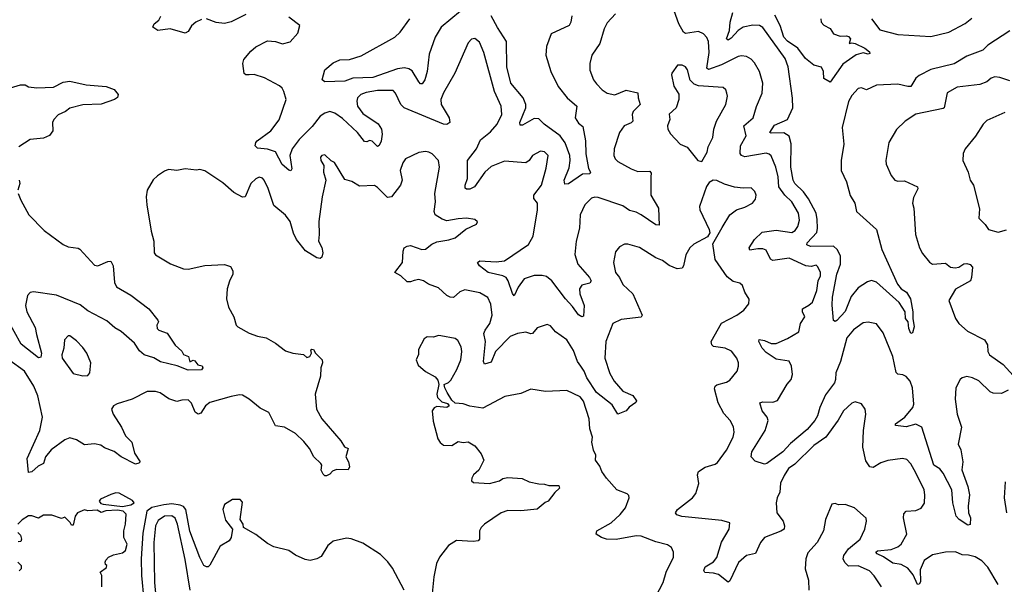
# Model space of a CAD drawing. Extents: x 1954678 to 2060275, y 904822 to 1016299.
# Tile 357 of 467: x 2015331 to 2021312, y 984901 to 988330. Entities that reach past the tile are written whole.
import ezdxf

# ---------------------------------------------------------------- set-up
doc = ezdxf.new("R2010")
doc.units = 0

msp = doc.modelspace()

# ---------------------------------------------------------------- linework, layer by layer
at = {"layer": '0CON20XD'}
for points in [[(2016705, 988361.4), (2016615, 988318.1), (2016575, 988307.8), (2016525, 988312.5), (2016465, 988335.8)], [(2018950, 988365), (2018899.5, 988310.5), (2018881.9, 988275), (2018854, 988185), (2018806.2, 988115), (2018794.3, 988065), (2018794.4, 988024.4), (2018817.1, 987965), (2018835, 987940), (2018869.2, 987905), (2018900, 987885), (2018945, 987874.5), (2019015, 987901.4), (2019086.2, 987886.2), (2019086.9, 987855), (2019100, 987815), (2019056.4, 987773.6), (2019051.4, 987755), (2019054.5, 987715), (2019045, 987703.6), (2019002.9, 987685), (2018974.6, 987645.4), (2018942.2, 987545), (2018940.6, 987505), (2018948.6, 987485), (2018965, 987468.1), (2019045, 987423.8), (2019085, 987408.5), (2019159.5, 987409.5), (2019167.3, 987397.3), (2019164.5, 987375.5), (2019164.6, 987264.6), (2019210.3, 987185), (2019215, 987082.5), (2019195, 987084.4), (2019106, 987146), (2019075, 987161.4), (2019035, 987170.8), (2018995, 987199.5), (2018845, 987250.9), (2018825, 987253.1), (2018805, 987247.1), (2018764.5, 987205), (2018734.5, 987145), (2018731.9, 987065), (2018710.5, 986985), (2018702.9, 986905), (2018721.2, 986845), (2018791.9, 986765), (2018802.5, 986745), (2018795, 986730.8), (2018745, 986716.9), (2018730.9, 986695), (2018732.5, 986665), (2018760.4, 986595), (2018755, 986530), (2018745, 986526), (2018725, 986538.1), (2018689, 986589), (2018645.6, 986635.6), (2018562.9, 986745), (2018530.8, 986770.8), (2018505, 986777.5), (2018455, 986775.9), (2018395, 986756.2), (2018358.5, 986705), (2018335, 986653.3), (2018325, 986667.5), (2018298.7, 986745), (2018284.8, 986764.8), (2018265, 986774.7), (2018175.7, 986795), (2018122.9, 986835), (2018110.8, 986855), (2018125, 986865.4), (2018225, 986858.7), (2018275, 986864.7), (2018420.9, 986965), (2018450.7, 987015), (2018476.7, 987175), (2018475.3, 987215.3), (2018453.8, 987245), (2018453.1, 987265), (2018500, 987325), (2018528.3, 987428.3), (2018540, 987505), (2018518.3, 987528.3), (2018495, 987532.5), (2018446, 987505), (2018425.4, 987474.6), (2018405, 987460.4), (2018275, 987470.4), (2018195, 987438.8), (2018155.2, 987404.8), (2018093.1, 987315), (2018065, 987300.8), (2018045, 987300.5), (2018036.5, 987306.5), (2018036.2, 987325), (2018050.5, 987365), (2018050, 987475), (2018104.6, 987545), (2018129.1, 987600.9), (2018190.6, 987649.4), (2018231.5, 987695), (2018258.8, 987755), (2018254.5, 987805), (2018214.6, 987895), (2018150.3, 988130.3), (2018123.2, 988193.2), (2018095.9, 988215.9), (2018075, 988211.2), (2018055, 988190), (2017973.1, 988005), (2017904.7, 987885.3), (2017889.1, 987845), (2017890.4, 987815), (2017940.5, 987735), (2017944, 987705), (2017925, 987693.5), (2017905, 987696.4), (2017666, 987795), (2017645.7, 987815), (2017614.3, 987885), (2017599.6, 987899.6), (2017505, 987900), (2017435, 987888.7), (2017403.8, 987876.2), (2017383.6, 987856.4), (2017377.7, 987835), (2017383.5, 987805), (2017415, 987759.6), (2017507.2, 987697.2), (2017529.1, 987665), (2017532.3, 987635), (2017527.4, 987592.6), (2017515, 987566), (2017505, 987560), (2017472.6, 987592.6), (2017455, 987595.6), (2017439.3, 987589.3), (2017425, 987590), (2017382.1, 987645), (2017290.6, 987730.6), (2017245, 987763.3), (2017215, 987772.3), (2017185, 987763.6), (2017155, 987744.4), (2017107.4, 987682.6), (2017028.2, 987601.8), (2016986.2, 987545), (2016971.8, 987505), (2016983.8, 987425), (2016977.1, 987412.9), (2016965, 987416), (2016925, 987451.1), (2016885, 987527.1), (2016835, 987544.1), (2016775, 987549.4), (2016760.6, 987565), (2016764.4, 987585), (2016773.1, 987595), (2016856.5, 987655), (2016907.3, 987722.7), (2016948.5, 987845), (2016935.6, 987895), (2016925.6, 987915), (2016909.5, 987929.5), (2016818.1, 987978.1), (2016755, 987997.3), (2016723.8, 987996.2), (2016705, 987994.6), (2016693.5, 988003.5), (2016685.5, 988065), (2016691.2, 988088.8), (2016735, 988138.8), (2016765, 988166), (2016835, 988202), (2016885, 988197.5), (2016926.4, 988183.6), (2016973.6, 988196.4), (2017020.7, 988249.3), (2017032.5, 988295), (2016966.3, 988346.3)], [(2018008, 988382), (2017890, 988285), (2017854.6, 988225), (2017818.3, 988121.7), (2017806.6, 988015), (2017791.5, 987965), (2017775, 987940), (2017765, 987940.8), (2017755, 987952.5), (2017715, 988019.6), (2017695, 988032.8), (2017668.3, 988038.3), (2017625, 988031.8), (2017475, 987979.9), (2017355, 987974.8), (2017305, 987957.5), (2017185, 987953.3), (2017167.5, 987965), (2017184.2, 988025), (2017235, 988067.5), (2017275, 988086.7), (2017335, 988088.2), (2017405, 988110.4), (2017608.5, 988225), (2017641.2, 988255), (2017699.6, 988335)], [(2019865, 986309.2), (2019840.4, 986335), (2019820, 986375), (2019822.4, 986387.6), (2019855, 986382), (2019895, 986363.1), (2019925, 986364.3), (2019995.7, 986394.3), (2020063.1, 986435), (2020074.7, 986485.3), (2020100.7, 986525), (2020085.4, 986555), (2020085.4, 986574.6), (2020125, 986595.4), (2020145.9, 986615), (2020172.8, 986685), (2020182, 986745), (2020196.2, 986775), (2020196.1, 986795), (2020179.4, 986829.4), (2020168.3, 986838.3), (2020138.3, 986831.7), (2020105.4, 986834.6), (2020005, 986881.9), (2019905, 986866.9), (2019892.5, 986875), (2019865, 986930.8), (2019845, 986938.5), (2019815, 986938.5), (2019765, 986930), (2019762.9, 986945), (2019795, 986995.8), (2019840.2, 987039.8), (2019925, 987052.9), (2020022, 987038), (2020040.4, 987049.6), (2020057.1, 987075), (2020068.3, 987111.7), (2020061.8, 987155), (2020020.4, 987225), (2019978.2, 987265), (2019943.1, 987315), (2019938.4, 987375), (2019924.7, 987434.7), (2019895, 987502.9), (2019883.9, 987513.9), (2019865, 987520), (2019735, 987497.7), (2019714.7, 987504.7), (2019706.6, 987516.6), (2019710.3, 987565), (2019743.4, 987625), (2019730, 987685), (2019786.4, 987735), (2019807.2, 987802.8), (2019841.9, 987885), (2019844.4, 987945), (2019824.4, 988015), (2019795, 988068), (2019775, 988090.8), (2019746.4, 988106.4), (2019715, 988110), (2019695, 988107.8), (2019594.8, 988055.2), (2019515, 988028.5), (2019505.4, 988035.4), (2019518.1, 988131.9), (2019515, 988198.8), (2019505, 988222), (2019484.2, 988245), (2019455, 988259.5), (2019375, 988246.5), (2019363.5, 988255), (2019335.5, 988305), (2019305.4, 988385)], [(2020535, 987932.5), (2020475, 987904.5), (2020445, 987915.7), (2020425, 987912), (2020385, 987869.2), (2020365, 987833.3), (2020326.2, 987675), (2020337.5, 987575), (2020320.9, 987475), (2020321.1, 987415), (2020352.5, 987345), (2020375, 987263.3), (2020404.4, 987215), (2020414.3, 987165), (2020535.7, 987055), (2020568.5, 986935), (2020663.7, 986723.7), (2020684.6, 986694.6), (2020717.8, 986675), (2020742.2, 986635), (2020756.7, 986555), (2020755.9, 986515.9), (2020764.3, 986465), (2020755, 986427.5), (2020745, 986423.8), (2020732, 986455), (2020727.5, 986495), (2020711.2, 986515), (2020708.8, 986555), (2020673, 986613), (2020535.3, 986735.3), (2020505, 986745.5), (2020481.1, 986738.9), (2020425, 986702), (2020381.7, 986648.2), (2020345, 986558.1), (2020295, 986503.8), (2020285, 986497.5), (2020275, 986502.5), (2020265.8, 986595.8), (2020268.5, 986645), (2020295.2, 986785), (2020317.3, 986845), (2020315.8, 986895), (2020297.1, 986935), (2020275, 986954.4), (2020135, 986952.3), (2020111.8, 986961.8), (2020114.6, 986975), (2020172.5, 987037.5), (2020178, 987065), (2020175.9, 987115.9), (2020169.6, 987155), (2020122, 987242), (2020091.1, 987285), (2020039.2, 987335), (2020028.3, 987355), (2020014.5, 987434.5), (2020016.2, 987576.2), (2020005, 987622.9), (2019973.4, 987643.4), (2019895, 987640.5), (2019887.5, 987645), (2019915, 987690.6), (2019995.5, 987725), (2020027.3, 987795), (2020025.5, 987854.5), (2019997.9, 988045), (2019980, 988095), (2019845, 988282.2), (2019825, 988294.6), (2019785, 988298), (2019725, 988284.6), (2019695, 988264.6), (2019651.7, 988218.3), (2019635, 988206.7), (2019624.7, 988214.7), (2019641.6, 988265), (2019646, 988315), (2019663.3, 988373.3)], [(2020196.7, 988335), (2020200, 988315), (2020215, 988296.7), (2020255, 988276.7), (2020273.8, 988245), (2020315, 988230), (2020353, 988233), (2020365, 988227.5), (2020377.5, 988215), (2020370, 988185), (2020385, 988190), (2020405, 988186.7), (2020465, 988156.9), (2020493.1, 988135), (2020494, 988125), (2020485, 988120.5), (2020455, 988128.6), (2020412.3, 988117.7), (2020330, 988060), (2020255, 987950), (2020215, 987972.5), (2020212.9, 988015), (2020201.7, 988041.7), (2020155, 988054.2), (2020105, 988094), (2020058.3, 988158.3), (2019995, 988200), (2019972.8, 988225), (2019949.4, 988295), (2019918.5, 988358.5)], [(2016435, 988332.2), (2016401.4, 988315), (2016375, 988292.5), (2016355, 988259.2), (2016335, 988249.4), (2016245, 988275.6), (2016170, 988265), (2016140, 988285), (2016147.5, 988305), (2016175, 988327.5), (2016188.3, 988351.7)], [(2018683.8, 988353.8), (2018678.6, 988315), (2018668, 988295), (2018560, 988245), (2018531.7, 988168.3), (2018527.1, 988115), (2018556.4, 988015), (2018601.5, 987925), (2018655.5, 987855), (2018714.2, 987805), (2018705.5, 987735), (2018725, 987701.9), (2018751.4, 987681.4), (2018767.1, 987595), (2018768.9, 987515), (2018786.4, 987426.4), (2018797.5, 987405), (2018795, 987393.1), (2018748.9, 987391.1), (2018665, 987334), (2018642.1, 987332.1), (2018638.5, 987355), (2018668.5, 987431.5), (2018675.5, 987475), (2018673.1, 987505), (2018645, 987583.1), (2018614.8, 987624.8), (2018516.2, 987696.2), (2018485, 987729.1), (2018455, 987729.3), (2018385, 987689.2), (2018370.3, 987690.3), (2018368.9, 987705), (2018405.8, 987795), (2018406.2, 987815), (2018389.7, 987855), (2018313.6, 987945), (2018290.2, 988045), (2018287.5, 988197.5), (2018232.5, 988282.5), (2018195, 988354.7)], [(2020504.2, 988335), (2020555, 988268.1), (2020665, 988240.4), (2020865, 988227.5), (2020975, 988254.7), (2021075, 988307.2), (2021115, 988339.6)], [(2021346.3, 988263.7), (2021212.2, 988175), (2021182, 988145), (2021085, 988109.6), (2021007.3, 988062.7), (2020865, 988027.7), (2020795, 987991.6), (2020774.7, 987975), (2020745, 987924.4), (2020725, 987923.8), (2020665, 987938.2), (2020535, 987932.5)], [(2019475, 987470), (2019506.7, 987525), (2019512.3, 987557.7), (2019542, 987615), (2019547.1, 987665), (2019563.1, 987715), (2019621.1, 987815), (2019631.1, 987865), (2019626.9, 987885), (2019619.2, 987905), (2019605, 987917.8), (2019455, 987929.2), (2019428.4, 987938.4), (2019404, 987964), (2019387.1, 988025), (2019375, 988043.8), (2019355, 988053.8), (2019325.9, 988054.1), (2019291.2, 988005), (2019290, 987995), (2019305, 987927.5), (2019335, 987877.5), (2019335.6, 987845), (2019319.4, 987795), (2019275, 987756.7), (2019279.2, 987725), (2019266, 987685), (2019267.5, 987665), (2019285, 987636.2), (2019343.3, 987575), (2019385, 987556.2), (2019450, 987475), (2019475, 987470)], [(2015255, 987910), (2015335, 987934), (2015363.8, 987933.8), (2015385, 987922.9), (2015435, 987917.1), (2015535, 987920), (2015595, 987950), (2015635, 987958), (2015735, 987934.3), (2015855, 987924.3), (2015905, 987905.8), (2015928.8, 987875), (2015925, 987857.5), (2015906.7, 987845), (2015825, 987817.8), (2015715, 987813.8), (2015635, 987792.7), (2015608, 987772), (2015565, 987751.5), (2015538.9, 987725), (2015530.8, 987705), (2015531.5, 987655), (2015512.2, 987627.8), (2015475, 987611.5), (2015395, 987603.1), (2015325, 987558.9)], [(2021345, 987959.2), (2021285, 987979.2), (2021255, 987982.7), (2021232, 987975), (2021205, 987953.1), (2021163.3, 987936.7), (2021025, 987921.1), (2020964.6, 987885.4), (2020945.6, 987795), (2020940, 987790), (2020775, 987756.7), (2020710, 987715), (2020656.6, 987663.4), (2020610.6, 987585), (2020591.5, 987475), (2020593.8, 987453.8), (2020623.6, 987383.6), (2020646.4, 987356.4), (2020665, 987350), (2020705, 987350.6), (2020785.5, 987315.5), (2020786.9, 987303.1), (2020759.5, 987250.5), (2020753.8, 987215), (2020762, 987185), (2020771.9, 987025), (2020796.9, 986945), (2020815, 986909.2), (2020857.4, 986857.4), (2020875.6, 986845.6), (2020955, 986850.5), (2020985, 986827.5), (2021013.9, 986823.9), (2021035, 986827.9), (2021065, 986846.7), (2021085, 986849.4), (2021105, 986844.2), (2021117.9, 986827.9), (2021112.9, 986765), (2021105.7, 986745), (2021016.2, 986693.8), (2020974, 986625), (2021014.4, 986515), (2021035.7, 986485), (2021087.4, 986437.4), (2021192.5, 986385), (2021209.4, 986355), (2021211.5, 986315), (2021222.5, 986295), (2021305.8, 986235), (2021365, 986170)], [(2021315, 987766.4), (2021205, 987717.1), (2021183.6, 987696.4), (2021137.6, 987622.4), (2021074, 987545), (2021061.4, 987518.6), (2021059.2, 987475), (2021091.4, 987405), (2021104.3, 987355), (2021124.5, 987324.5), (2021160.5, 987180.5), (2021156.7, 987125), (2021195, 987086.7), (2021216, 987056), (2021275, 987040.6), (2021325, 987054.4)], [(2020494.5, 985614.5), (2020471.2, 985651.2), (2020453, 985733), (2020455.5, 985835), (2020470, 985935), (2020466.7, 985965), (2020445, 985996.7), (2020405, 986008.8), (2020385, 986000), (2020335, 985954), (2020303.1, 985896.9), (2020228.5, 985795), (2020155, 985744.6), (2020040.2, 985629.8), (2020000.8, 985605), (2019975, 985562.5), (2019952.9, 985515), (2019949.2, 985460.8), (2019931.1, 985425), (2019925.6, 985395), (2019930.6, 985335), (2019968.6, 985285), (2019977.5, 985255), (2019973.8, 985235), (2019955, 985222.9), (2019855, 985185.6), (2019830.8, 985155), (2019801.4, 985088.6), (2019745, 985075.7), (2019696.2, 985033.8), (2019645, 984922.5), (2019635, 984913.3), (2019575, 984960.4), (2019545, 984969.2), (2019491.7, 984971.7), (2019485.7, 984985), (2019494, 985006), (2019545, 985037.5), (2019565.8, 985064.3), (2019593.9, 985156.1), (2019641.4, 985235), (2019643.9, 985273.9), (2019595, 985287.5), (2019353.1, 985313.1), (2019322.9, 985322.9), (2019314.3, 985335), (2019327.5, 985355), (2019418.6, 985425), (2019438.3, 985451.7), (2019456.6, 985513.4), (2019447.8, 985565), (2019453.2, 985586.8), (2019495, 985612.9), (2019555, 985630), (2019569.8, 985640.2), (2019624.5, 985715.5), (2019665.5, 985794.5), (2019671.4, 985825), (2019667.4, 985857.4), (2019647.5, 985895), (2019608.5, 985938.5), (2019573.5, 986003.5), (2019552.2, 986087.8), (2019555.4, 986104.6), (2019565, 986113.1), (2019625, 986128.6), (2019645, 986140.8), (2019688.1, 986195), (2019698.1, 986225), (2019696.6, 986246.6), (2019686.9, 986275), (2019655, 986317.1), (2019615.4, 986335.4), (2019545.9, 986345.9), (2019534.4, 986355), (2019530.4, 986375), (2019593, 986487), (2019686.2, 986535), (2019728.8, 986565), (2019760, 986605), (2019762.3, 986632.3), (2019736, 986675), (2019722, 986715), (2019705, 986729.2), (2019665, 986740), (2019628.3, 986768.3), (2019554.5, 986874.5), (2019540.8, 986969.2), (2019597.5, 987067.5), (2019645, 987145.8), (2019684.6, 987175.4), (2019735, 987191.4), (2019781.2, 987215), (2019800.3, 987239.7), (2019804.2, 987265), (2019796.6, 987286.6), (2019775, 987309.2), (2019725, 987306.5), (2019673.4, 987313.4), (2019611.3, 987331.3), (2019565, 987353.8), (2019543.6, 987356.4), (2019518.3, 987341.7), (2019503, 987317), (2019460, 987195), (2019462, 987175), (2019518.8, 987055), (2019522.5, 987035), (2019508.3, 987011.7), (2019425, 986966.4), (2019401.1, 986945), (2019377.3, 986902.7), (2019363.8, 986836.2), (2019355, 986820.8), (2019325, 986816.4), (2019275, 986838), (2019235, 986866.9), (2019195, 986884.3), (2019095, 986945.7), (2019025, 986966), (2019005, 986966), (2018975, 986951.2), (2018949.5, 986920.5), (2018938, 986855), (2018950.8, 986795), (2018974.3, 986765), (2018995, 986722), (2019056, 986666), (2019112.9, 986535), (2019105, 986523.1), (2018985, 986508.8), (2018932.9, 986485), (2018891.3, 986375), (2018886.1, 986275), (2018915, 986181.4), (2018942.1, 986135), (2018995, 986073.3), (2019055, 986047.5), (2019076.7, 986015), (2019073.8, 986005), (2019032.6, 985977.4), (2019015, 985954.2), (2018965, 985933.3), (2018930.4, 985990.4), (2018835.5, 986065), (2018775.3, 986155), (2018759.5, 986195), (2018738.4, 986225), (2018719.8, 986255), (2018695, 986320), (2018655, 986386), (2018585, 986433.8), (2018555, 986471.2), (2018535, 986478.8), (2018475, 986458.8), (2018445, 986424), (2018435, 986421.2), (2018405, 986432), (2018355, 986424.4), (2018310.8, 986405), (2018221.8, 986315), (2018195, 986250), (2018155, 986237.5), (2018148.8, 986255), (2018161.1, 986375), (2018150.7, 986425), (2018157.5, 986445), (2018186.2, 986485), (2018200, 986535), (2018193, 986603), (2018175, 986642.5), (2018125, 986671.9), (2018035, 986688.6), (2018005, 986676.9), (2017965, 986643.5), (2017945, 986644.5), (2017925, 986655.5), (2017875, 986701.4), (2017814.6, 986724.6), (2017783.8, 986745), (2017755, 986752.2), (2017726.1, 986746.1), (2017705, 986737.1), (2017685, 986738.1), (2017645, 986773.8), (2017610, 986795), (2017655.5, 986854.5), (2017659.2, 986925), (2017665.8, 986944.2), (2017684.3, 986955.7), (2017705, 986957.8), (2017774.4, 986934.4), (2017795, 986936), (2017835, 986967.1), (2017865, 986981.4), (2017937.4, 986992.6), (2017975, 987005.7), (2018041.7, 987058.3), (2018105, 987087.5), (2018111.7, 987101.7), (2018096.4, 987116.4), (2018045, 987123.8), (2017995, 987121.4), (2017925, 987108.2), (2017897.9, 987117.9), (2017855.3, 987145.3), (2017848.2, 987165), (2017856.2, 987225), (2017853.1, 987275), (2017880.8, 987435), (2017873.8, 987475), (2017836.7, 987515), (2017815.6, 987525.6), (2017795, 987529.2), (2017755, 987524), (2017673.8, 987485), (2017658.3, 987461.7), (2017642, 987415), (2017654.3, 987355), (2017644.5, 987325.5), (2017588.6, 987255), (2017565, 987250), (2017505, 987311.4), (2017485, 987324.2), (2017395, 987319.1), (2017348.1, 987348.1), (2017305, 987360), (2017243, 987463), (2017223.6, 987473.6), (2017185, 987510), (2017165, 987506.2), (2017158.8, 987495), (2017160, 987475), (2017177.5, 987445), (2017176.2, 987405), (2017190.8, 987355), (2017167.5, 987255), (2017147.9, 987105), (2017150.5, 987025), (2017145.6, 986985), (2017165, 986946.7), (2017172, 986915), (2017165, 986887.5), (2017155, 986880), (2017135, 986884), (2017066.9, 986926.9), (2017012.7, 986995), (2016993.6, 987033.6), (2016973.5, 987105), (2016945, 987142.2), (2016875, 987201.2), (2016839.2, 987305), (2016816.4, 987356.4), (2016805, 987367.5), (2016785, 987372.9), (2016765, 987364.3), (2016734.4, 987335), (2016700, 987255), (2016685, 987252.5), (2016630.5, 987280.5), (2016565, 987340), (2016455, 987412.5), (2016425, 987420), (2016405, 987416.2), (2016335, 987424), (2016284.3, 987414.3), (2016235, 987420), (2016210.7, 987409.3), (2016167.7, 987382.3), (2016142.3, 987357.7), (2016104.2, 987295.8), (2016098, 987255), (2016102, 987205), (2016128.6, 987045), (2016145.7, 986985), (2016148, 986915), (2016155, 986901.2), (2016247.3, 986847.3), (2016325, 986816.2), (2016355, 986814), (2016455, 986837.5), (2016573.9, 986843.9), (2016610.5, 986830.5), (2016625.8, 986805), (2016625.7, 986784.3), (2016605, 986742.5), (2016590.8, 986695), (2016586, 986635), (2016600, 986585), (2016632, 986525), (2016646.2, 986475), (2016656.2, 986465), (2016725, 986426.7), (2016775, 986408), (2016827.7, 986397.7), (2016885, 986366.2), (2016945, 986318.8), (2016990, 986305), (2017055, 986296.7), (2017075, 986277.5), (2017092.5, 986285), (2017102.5, 986305), (2017100, 986325), (2017105, 986330), (2017115, 986327.5), (2017127.5, 986305), (2017168, 986265), (2017170, 986245), (2017159.2, 986215), (2017156.9, 986165), (2017125.5, 986055), (2017133.6, 985965), (2017165.8, 985905), (2017281.5, 985771.5), (2017304.2, 985735), (2017325.8, 985725), (2017312.5, 985675), (2017327.5, 985645), (2017334, 985615), (2017325, 985596.7), (2017255, 985597.1), (2017231.1, 985588.9), (2017215, 985570), (2017195, 985560), (2017185, 985560), (2017175, 985570), (2017162.9, 985595), (2017166.1, 985623.9), (2017160.8, 985635), (2017117.8, 985675), (2017091.5, 985725), (2017057.4, 985767.4), (2017006.2, 985816.2), (2016938.8, 985855), (2016885, 985862.5), (2016844.2, 985945), (2016790.9, 985970.9), (2016725, 986025.7), (2016685, 986049.5), (2016665, 986051.5), (2016615, 986042.1), (2016485.4, 986004.6), (2016458.9, 985985), (2016430, 985940), (2016415, 985934.8), (2016395.9, 985945.9), (2016375, 986000.6), (2016355, 986020.5), (2016315, 986020), (2016285, 986012.1), (2016237.3, 986027.3), (2016184.4, 986064.4), (2016155, 986072.5), (2016105, 986071.4), (2016013.3, 986025), (2015922.7, 985997.3), (2015900, 985985), (2015887.5, 985965), (2015897.5, 985935), (2015948.5, 985855), (2015973.5, 985803.5), (2016011.9, 985765), (2016027.8, 985697.8), (2016062.5, 985645), (2016055, 985637.5), (2016035, 985631.2), (2015948, 985675), (2015905, 985707.5), (2015845, 985730), (2015823.8, 985745), (2015785, 985753.6), (2015725, 985748), (2015675, 985778.1), (2015635, 985790), (2015605, 985779.1), (2015522.2, 985717.8), (2015486.9, 985675), (2015475, 985633.8), (2015442.4, 985617.6), (2015405, 985582.9), (2015385, 985580), (2015375.5, 985665), (2015452.1, 985835), (2015470, 985915), (2015441.3, 986045), (2015416, 986105), (2015360, 986195), (2015265, 986264.5)], [(2015328, 987355), (2015330.6, 987335), (2015318.9, 987295)], [(2015321.9, 987275), (2015336.7, 987235), (2015385.7, 987145), (2015479.8, 987049.8), (2015595, 986965.6), (2015625, 986950), (2015685, 986943.1), (2015695, 986937.1), (2015785, 986840), (2015805.5, 986834.5), (2015865, 986862), (2015885, 986863.8), (2015899.4, 986835), (2015906.2, 986735), (2015918.2, 986708.2), (2016005, 986657.8), (2016116, 986575), (2016170, 986505), (2016174, 986495), (2016164.4, 986475), (2016165, 986454.3), (2016175, 986443.6), (2016227.1, 986427.1), (2016275, 986352.5)], [(2016275, 986352.5), (2016315, 986316.7), (2016326.1, 986296.1), (2016356.2, 986285), (2016365, 986252.5), (2016385, 986261.2), (2016395, 986258), (2016413.6, 986233.6), (2016438.1, 986228.1), (2016443.3, 986215), (2016435.9, 986204.1), (2016355, 986201.2), (2016287, 986227), (2016185, 986251.9), (2016146.1, 986276.1), (2016087.5, 986295), (2016058.7, 986318.7), (2016027.1, 986365), (2015946.3, 986436.3), (2015909, 986459), (2015860.5, 986500.5), (2015745, 986562.6), (2015698, 986598), (2015555, 986656.5), (2015415, 986677.1), (2015395, 986673.8), (2015377.7, 986655), (2015365.9, 986595), (2015374.7, 986555), (2015425, 986460), (2015432.7, 986417.3), (2015463.5, 986305), (2015459.3, 986280.7), (2015445, 986277.1), (2015338.8, 986358.8), (2015255, 986512.7)], [(2021335, 986080.5), (2021295, 986060), (2021245, 986061.8), (2021225, 986070.4), (2021157.4, 986137.4), (2021119.2, 986155), (2021085, 986162), (2021056, 986155), (2021044.3, 986145), (2021016.5, 986095), (2021012.5, 986025), (2021024.6, 985935), (2021051.1, 985855), (2021031.7, 985751.7), (2021047.5, 985717.5), (2021060.8, 985645), (2021053.3, 985596.7), (2021091.1, 985495), (2021100.6, 985445), (2021093.1, 985375), (2021094.5, 985334.5), (2021107.3, 985305), (2021105, 985263.3), (2021089.3, 985259.3), (2021036.7, 985295), (2021020, 985315), (2020998.4, 985395), (2020992.9, 985475), (2020941.1, 985575), (2020921.2, 985601.2), (2020884.7, 985625), (2020811.1, 985855), (2020775, 985873.2), (2020715, 985857.3), (2020651.2, 985865), (2020650.6, 985875), (2020707.3, 985915), (2020756.9, 985975), (2020761.5, 985995), (2020754, 986095), (2020739.5, 986135), (2020715, 986163.1), (2020695, 986173.1), (2020665, 986176.2), (2020655, 986186.7), (2020633.8, 986285), (2020575, 986428), (2020535, 986482.5), (2020485, 986493.1), (2020455, 986488.9), (2020395, 986445.6), (2020355, 986396.9), (2020315.8, 986255), (2020287.5, 986185), (2020287.3, 986145), (2020280.5, 986125), (2020225, 986051.1), (2020190.6, 985975), (2020177.3, 985925), (2020160.4, 985895), (2020115, 985840.9), (2020014, 985756), (2019966.5, 985705), (2019869.4, 985635), (2019855, 985631.1), (2019799, 985649), (2019773.5, 985675), (2019777.8, 985705), (2019859.1, 985835), (2019877.5, 985895), (2019871.5, 985915), (2019841.6, 985955), (2019827.3, 986002.7), (2019845, 986010), (2019905, 986006.4), (2019933.4, 986016.6), (2019993.6, 986116.4), (2020017.8, 986145), (2020024.5, 986174.5), (2020019.1, 986225), (2020005.4, 986255.4), (2019925, 986268.2), (2019865, 986309.2)], [(2015715, 986166.2), (2015745, 986170), (2015755.8, 986185), (2015762.5, 986245), (2015738, 986305), (2015715, 986338.8), (2015675, 986380), (2015635, 986410), (2015625, 986410), (2015603.3, 986385), (2015598.6, 986335), (2015586.7, 986295), (2015588.6, 986275), (2015655, 986181.2), (2015715, 986166.2)], [(2019194.4, 984825.6), (2019238.9, 984911.1), (2019258.6, 984975), (2019303.3, 985065), (2019303.3, 985095), (2019290, 985125), (2019265, 985141.2), (2019195, 985158.1), (2019105, 985192.5), (2019075, 985195.5), (2018955, 985173.5), (2018895, 985175.7), (2018864.1, 985184.1), (2018832.5, 985205), (2018837.5, 985225), (2018924, 985275), (2018978, 985325), (2019011.2, 985365), (2019033.8, 985425), (2019030.7, 985440.7), (2019020.7, 985450.7), (2018957.5, 985475), (2018896, 985546), (2018866.7, 985585), (2018855, 985617.5), (2018828.8, 985655), (2018830, 985685), (2018815.8, 985715), (2018806, 985765), (2018809.4, 985795), (2018794.5, 985844.5), (2018790, 985905), (2018755, 986012.5), (2018735, 986039.4), (2018655, 986078.1), (2018525, 986071.9), (2018436.1, 986086.1), (2018375, 986058.8), (2018278.3, 986041.7), (2018145, 985970), (2018065, 985982), (2018025, 985996.2), (2017975, 986000), (2017955, 986020), (2017926.4, 986066.4), (2017912.5, 986095), (2017910, 986115), (2017935, 986126.7), (2017948.8, 986141.2), (2017986.9, 986205), (2018010, 986265), (2018015.8, 986315.8), (2018012.7, 986342.7), (2017991.7, 986381.7), (2017975, 986394.2), (2017889.4, 986409.4), (2017875, 986412), (2017845, 986402), (2017805, 986403.3), (2017788.3, 986391.7), (2017753.6, 986326.4), (2017753, 986297), (2017740, 986265), (2017752, 986232), (2017795, 986193.8), (2017855, 986160), (2017870.7, 986140.7), (2017877.5, 986115), (2017863.8, 986055), (2017868.8, 986035), (2017895, 986010), (2017928.8, 985998.8), (2017940, 985985), (2017925, 985973.8), (2017865, 985980), (2017848.3, 985971.7), (2017836.2, 985955), (2017842.3, 985892.3), (2017870, 985785), (2017885, 985762.5), (2017905, 985746.7), (2017955, 985743.3), (2017995, 985767.5), (2018025, 985762.5), (2018055, 985766.7), (2018095, 985742.5), (2018133.6, 985693.6), (2018150, 985655), (2018118.8, 985595), (2018086.7, 985565), (2018076.7, 985545), (2018075, 985530), (2018088.3, 985518.3), (2018185, 985514), (2018245, 985530), (2018266.1, 985543.9), (2018295, 985548.8), (2018383, 985543), (2018425, 985522.5), (2018485, 985510), (2018519.3, 985509.3), (2018545, 985500), (2018605, 985500), (2018610, 985485), (2018580.7, 985459.3), (2018540, 985405), (2018521.7, 985398.3), (2018475, 985357.5), (2018375, 985346), (2018295, 985348), (2018254.4, 985335.6), (2018155, 985266.2), (2018133.3, 985245), (2018123.8, 985225), (2018124, 985175), (2018115.5, 985164.5), (2018085, 985160.6), (2017984.1, 985165.9), (2017935, 985136.2), (2017881.2, 985065), (2017862.7, 985027.3), (2017846.1, 984946.1), (2017833.8, 984825)], [(2021275, 984900), (2021211.6, 985005), (2021175, 985042.9), (2021135, 985066.8), (2021095, 985078.2), (2021055, 985080.4), (2021015, 985097.1), (2020955.5, 985095.5), (2020875, 985079.5), (2020825, 985044.3), (2020800.7, 984989.3), (2020803.3, 984916.7), (2020795, 984900.8), (2020785, 984898.8), (2020757.9, 984957.9), (2020725, 984997.9), (2020685, 985021.5), (2020635, 985028.5), (2020577.2, 985067.2), (2020538.6, 985085), (2020531.1, 985095), (2020540.8, 985105), (2020625, 985111.3), (2020665, 985128.2), (2020685.6, 985145), (2020720.6, 985205), (2020698.8, 985305), (2020701.2, 985328.8), (2020715, 985345.7), (2020775, 985349.2), (2020807, 985363), (2020827, 985393), (2020830, 985445), (2020824.3, 985475), (2020775, 985578), (2020743.2, 985633.2), (2020719.1, 985659.1), (2020694.2, 985664.2), (2020605, 985653.1), (2020561.1, 985638.9), (2020515, 985610.8), (2020494.5, 985614.5)], [(2021316.3, 985523.7), (2021310.8, 985425), (2021324.3, 985335)], [(2015955, 985373.8), (2016006.3, 985383.7), (2016026.2, 985395), (2016015, 985410), (2015935, 985454.3), (2015915, 985455.7), (2015884.5, 985445.5), (2015821.4, 985418.6), (2015813.3, 985406.7), (2015822.5, 985392.5), (2015837.3, 985387.3), (2015955, 985373.8)], [(2017667.1, 984865), (2017595, 984998), (2017567, 985037), (2017522.4, 985082.4), (2017415, 985150), (2017345, 985176.2), (2017315, 985181.2), (2017235, 985162.5), (2017219.7, 985150.3), (2017203.2, 985136.8), (2017161.4, 985068.6), (2017135.3, 985054.7), (2017095.4, 985045.4), (2017065, 985050.8), (2017007, 985077), (2016965, 985106.9), (2016875, 985128.6), (2016835, 985148), (2016765, 985203.8), (2016690, 985245), (2016687.5, 985265), (2016670, 985295), (2016685, 985400), (2016670, 985415), (2016623.9, 985416.1), (2016573.8, 985385), (2016564, 985355), (2016580.5, 985290.5), (2016622.5, 985235), (2016615.9, 985184.1), (2016603.3, 985165), (2016548, 985132), (2016485, 985017.5), (2016475, 985006.7), (2016465, 985006.7), (2016450, 985015), (2016425, 985063.3), (2016365, 985223.1), (2016340.8, 985355), (2016325, 985374.2), (2016305, 985382.4), (2016255, 985389.3), (2016205.6, 985384.4), (2016132.6, 985367.4), (2016103.3, 985345), (2016078.6, 985211.4), (2016068.2, 985055), (2016070, 984955), (2016085.6, 984804.4)], [(2020565.3, 984885.3), (2020521.9, 984951.9), (2020492.3, 984982.3), (2020425, 985012.7), (2020365, 985010.5), (2020342.5, 985032.5), (2020332.7, 985055), (2020337.1, 985075), (2020364.8, 985115.2), (2020435.6, 985175), (2020464.2, 985235), (2020474, 985285), (2020471.7, 985301.7), (2020402.5, 985365), (2020345, 985386), (2020305, 985383.8), (2020285, 985392.5), (2020265, 985387.5), (2020226.2, 985295), (2020214.3, 985225), (2020175, 985154.2), (2020119.1, 985090.9), (2020105.8, 985055), (2020101.4, 984995), (2020121.9, 984925), (2020124, 984865)], [(2015830, 984885), (2015830, 984955), (2015820, 984975), (2015857, 985003), (2015860, 985015), (2015851.7, 985021.7), (2015850, 985035), (2015853, 985047), (2015870, 985065), (2015900.7, 985079.3), (2015955, 985091.2), (2015974.2, 985105.8), (2015983.8, 985145), (2015963.3, 985185), (2015962.5, 985225), (2015973, 985267), (2015977, 985327), (2015960, 985345), (2015925, 985352), (2015853.9, 985346.1), (2015825, 985337.5), (2015801.7, 985351.7), (2015745, 985347.5), (2015725, 985352.5), (2015682.5, 985335), (2015667.5, 985315), (2015655, 985260), (2015645, 985260), (2015636.4, 985276.4), (2015605, 985307.5), (2015585, 985300), (2015525, 985321.2), (2015475, 985320), (2015445, 985302.5), (2015405, 985316.2), (2015385, 985316.7), (2015345, 985292.5), (2015320, 985265)], [(2016366.1, 984865), (2016335, 985051.2), (2016289.8, 985265), (2016275, 985302.7), (2016255, 985315.7), (2016209.5, 985315), (2016172, 985288), (2016155.2, 985255), (2016144.5, 985155.5), (2016148.9, 984911.1), (2016156.7, 984825)], [(2015320, 985215), (2015335, 985200), (2015342.5, 985175), (2015338.3, 985161.7), (2015321.7, 985158.3)], [(2015320, 985035), (2015340, 985015), (2015340, 984995), (2015328.3, 984981.7)]]:
    msp.add_lwpolyline(points, dxfattribs=at)

doc.saveas('drawing.dxf')
